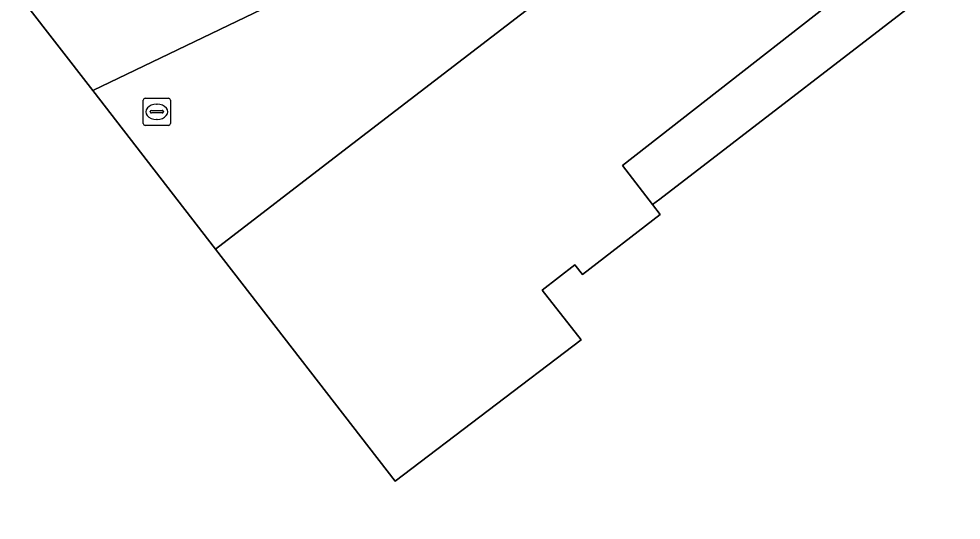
# Model space of a CAD drawing. Extents: x 161087 to 161926, y 382572 to 383873.
# Drawn here: x 161509.14 to 161543.74, y 382891.75 to 382910.18 of the extents above; entities that cross this region are included whole.
import ezdxf

# ---------------------------------------------------------------- set-up
doc = ezdxf.new("R2010")
doc.units = 0
for name, color, linetype in [('IMGEO_Groenvoorziening', 7, 'Continuous'), ('IMGEO_Pand', 7, 'Continuous'), ('IMGEO_Rijbaan_lokaal_gesloten', 7, 'Continuous'), ('IMGEO_Rioolput', 7, 'Continuous'), ('IMGEO_Voetpad_op_trap', 7, 'Continuous'), ('IMGEO_Voetpad_open', 7, 'Continuous')]:
    doc.layers.add(name, color=color, linetype=linetype)

msp = doc.modelspace()

# ---------------------------------------------------------------- linework, layer by layer
at = {"layer": 'IMGEO_Groenvoorziening'}
msp.add_lwpolyline([(161532.143, 382913.853), (161530.202, 382916.38), (161511.853, 382907.541), (161516.357, 382901.716), (161520.88, 382905.193)], close=True, dxfattribs=at)
at = {"layer": 'IMGEO_Pand'}
msp.add_lwpolyline([(161560.872, 382889.358), (161544.431, 382910.624), (161543.465, 382911.873), (161532.673, 382903.552), (161532.411, 382903.35), (161532.691, 382902.989), (161529.838, 382900.774), (161529.555, 382901.139), (161528.355, 382900.208), (161529.783, 382898.374), (161522.952, 382893.186), (161516.357, 382901.716), (161511.853, 382907.541), (161509.299, 382910.845), (161504.422, 382917.152)], dxfattribs=at)
at = {"layer": 'IMGEO_Rijbaan_lokaal_gesloten'}
msp.add_lwpolyline([(161542.313, 382913.399), (161538.305, 382918.579), (161537.961, 382918.326), (161534.503, 382915.668), (161534.473, 382915.644), (161532.143, 382913.853), (161520.88, 382905.193), (161516.357, 382901.716), (161522.952, 382893.186), (161529.783, 382898.374), (161528.355, 382900.208), (161529.555, 382901.139), (161529.838, 382900.774), (161532.691, 382902.989), (161532.411, 382903.35), (161531.3, 382904.783)], close=True, dxfattribs=at)
at = {"layer": 'IMGEO_Rioolput'}
for p, q in [((161513.703, 382906.335), (161513.703, 382907.187)), ((161513.778, 382907.261), (161514.63, 382907.261)), ((161514.704, 382907.187), (161514.704, 382906.335)), ((161514.005, 382906.804), (161514.403, 382906.804)), ((161514.191, 382907.041), (161514.216, 382907.041)), ((161513.962, 382906.755), (161513.962, 382906.767)), ((161514.4, 382906.718), (161514.002, 382906.718)), ((161514.214, 382906.481), (161514.189, 382906.481)), ((161514.446, 382906.767), (161514.446, 382906.755)), ((161514.63, 382906.261), (161513.778, 382906.261))]:
    msp.add_line(p, q, dxfattribs=at)
for points in [[(161513.703, 382906.335), (161513.703, 382907.187)], [(161513.778, 382907.261), (161514.63, 382907.261)], [(161514.704, 382907.187), (161514.704, 382906.335)], [(161514.63, 382906.261), (161513.778, 382906.261)]]:
    msp.add_lwpolyline(points, dxfattribs=at)
for centre, radius, start, end in [((161513.78, 382907.185), 0.0765, 91.552, 178.448), ((161513.78, 382907.185), 0.0765, 91.552, 178.448), ((161514.628, 382907.185), 0.0765, 1.552, 88.448), ((161514.628, 382907.185), 0.0765, 1.552, 88.448), ((161514.002, 382906.764), 0.0403, 85.8775, 175.7526), ((161514.407, 382906.766), 0.0386, 1.7309, 96.639), ((161513.999, 382906.754), 0.0366, 178.938, 274.7102), ((161514.403, 382906.761), 0.043, 264.8664, 352.4533), ((161513.78, 382906.337), 0.0765, 181.552, 268.448), ((161513.78, 382906.337), 0.0765, 181.552, 268.448), ((161514.628, 382906.337), 0.0765, 271.552, 358.448), ((161514.628, 382906.337), 0.0765, 271.552, 358.448)]:
    msp.add_arc(centre, radius, start, end, dxfattribs=at)
for centre, major_axis, ratio, start_param, end_param in [((161514.19, 382906.761), (-0.387, 0.002), 0.722429, 4.712389, 7.853982), ((161514.215, 382906.761), (-0.39, 0.002), 0.717154, 1.570796, 4.712389)]:
    msp.add_ellipse(centre, major_axis=major_axis, ratio=ratio, start_param=start_param, end_param=end_param, dxfattribs=at)
at = {"layer": 'IMGEO_Voetpad_op_trap'}
msp.add_lwpolyline([(161503.226, 382918.699), (161521.802, 382927.331), (161522.233, 382926.745), (161509.299, 382910.845), (161511.853, 382907.541), (161530.202, 382916.38), (161532.143, 382913.853), (161534.473, 382915.644), (161534.503, 382915.668), (161530.419, 382920.99), (161528.032, 382919.156), (161528.69, 382918.298), (161512.894, 382910.682), (161512.61, 382911.114), (161523.708, 382924.791), (161524.101, 382924.279), (161526.484, 382926.117), (161521.994, 382931.968), (161519.611, 382930.139), (161520.273, 382929.257), (161503.727, 382921.558)], dxfattribs=at)
at = {"layer": 'IMGEO_Voetpad_open'}
msp.add_lwpolyline([(161543.465, 382911.873), (161542.46, 382913.211), (161542.313, 382913.399), (161531.3, 382904.783), (161532.411, 382903.35), (161532.673, 382903.552)], close=True, dxfattribs=at)

doc.saveas('drawing.dxf')
